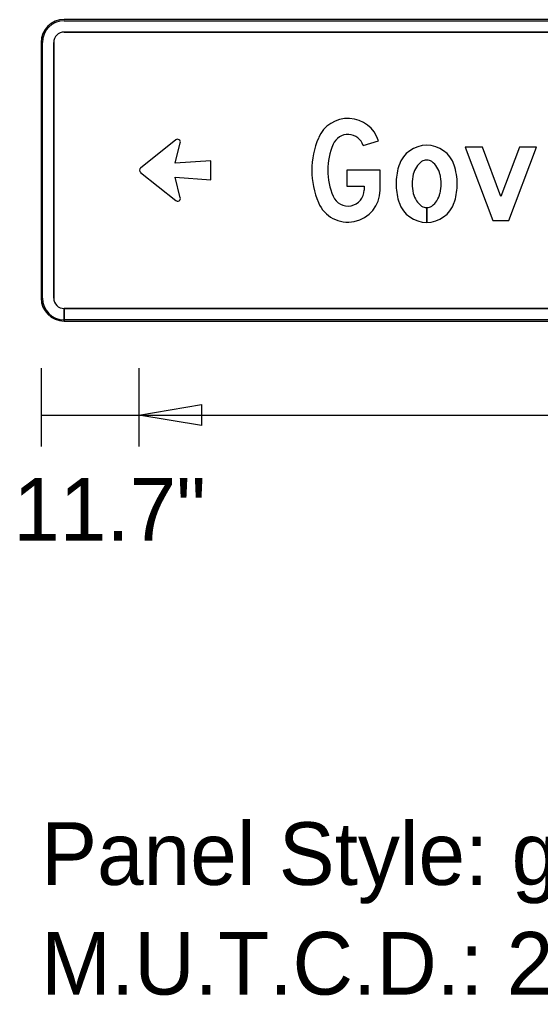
# Model space of a CAD drawing. Extents: x 1806251 to 1809821, y 414895 to 422886.
# Drawn here: x 1809676.789 to 1809677.412, y 415001.393 to 415002.561 of the extents above; entities that cross this region are included whole.
import ezdxf

# ---------------------------------------------------------------- set-up
doc = ezdxf.new("R2010")
doc.units = 0
for name, color, linetype in [('GSBWFILL', 7, 'Continuous'), ('GSCOLORFILL', 7, 'Continuous'), ('GSDIMS', 7, 'Continuous'), ('GSOUTLINE', 7, 'Continuous')]:
    doc.layers.add(name, color=color, linetype=linetype)

msp = doc.modelspace()

# ---------------------------------------------------------------- linework, layer by layer
at = {"layer": 'GSBWFILL'}
for p, q in [((1809678.3481, 415002.5611), (1809676.8421, 415002.5611)), ((1809676.8421, 415002.5461), (1809678.3481, 415002.5461)), ((1809676.8146, 415002.5336), (1809676.8146, 415002.2276)), ((1809676.8296, 415002.2276), (1809676.8296, 415002.5336)), ((1809677.2001, 415002.4101), (1809677.2184, 415002.416)), ((1809677.276, 415002.3359), (1809677.276, 415002.3182)), ((1809677.276, 415002.3182), (1809677.276, 415002.3359)), ((1809676.8421, 415002.2001), (1809676.8421, 415002.2151)), ((1809678.3481, 415002.2151), (1809676.8422, 415002.2151)), ((1809676.8422, 415002.2151), (1809676.8422, 415002.2001)), ((1809676.8422, 415002.2001), (1809678.3481, 415002.2001))]:
    msp.add_line(p, q, dxfattribs=at)
for points in [[(1809676.9756, 415002.4169), (1809676.9337, 415002.3833)], [(1809676.9811, 415002.3478), (1809676.9752, 415002.3722), (1809677.0178, 415002.3692), (1809677.0178, 415002.3921), (1809676.9752, 415002.3891), (1809676.9811, 415002.4135)], [(1809676.9337, 415002.378), (1809676.9756, 415002.3444)], [(1809677.1806, 415002.3806), (1809677.1806, 415002.3614), (1809677.201, 415002.3614), (1809677.201, 415002.3569)], [(1809677.2202, 415002.3569), (1809677.2202, 415002.3806), (1809677.1806, 415002.3806)]]:
    msp.add_lwpolyline(points, dxfattribs=at)
msp.add_lwpolyline([(1809677.3551, 415002.3206), (1809677.3745, 415002.3206), (1809677.4074, 415002.4082), (1809677.3869, 415002.4082), (1809677.3648, 415002.3494), (1809677.3427, 415002.4082), (1809677.3222, 415002.4082)], close=True, dxfattribs=at)
for centre, radius, start, end in [((1809676.8421, 415002.5336), 0.0275, 90, 180), ((1809676.8421, 415002.5336), 0.0125, 90, 180), ((1809676.8421, 415002.2276), 0.0275, 180, 270), ((1809676.8421, 415002.2276), 0.0125, 180, 270)]:
    msp.add_arc(centre, radius, start, end, dxfattribs=at)
for centre, major_axis, ratio, start_param, end_param in [((1809677.1818, 415002.4043), (0, 0.0384), 0.999993, 5.021999, 7.454324), ((1809677.1818, 415002.4043), (0, 0.0192), 0.999993, 5.021999, 7.454324), ((1809676.9778, 415002.4143), (-0.00345, 0), 0.986842, 2.906547, 5.394503), ((1809677.2379, 415002.3806), (0, 0.0993), 0.999993, 1.171139, 1.970454), ((1809677.2379, 415002.3806), (0, 0.0801), 0.999993, 1.171139, 1.970454), ((1809677.276, 415002.3757), (0, 0.0348), 0.999999, 5.038801, 7.52757), ((1809677.2942, 415002.3696), (0, 0.0541), 0.999999, 1.244385, 1.285035), ((1809677.2817, 415002.3735), (0, 0.0211), 0.999999, 0.596118, 1.022673), ((1809677.276, 415002.3819), (0, 0.0109), 0.999999, 0, 0.596118), ((1809677.276, 415002.3819), (0, 0.0109), 0.999999, 5.687067, 6.283185), ((1809677.2703, 415002.3735), (0, 0.0211), 0.999999, 5.260512, 5.687067), ((1809677.2325, 415002.3631), (0, 0.0801), 0.999999, 4.728048, 5.01381), ((1809676.9359, 415002.3807), (-0.00345, 0), 0.986842, 5.394503, 7.171867), ((1809677.3119, 415002.3644), (0, 0.0725), 0.999999, 1.285035, 1.570796), ((1809677.3051, 415002.3644), (0, 0.0465), 0.999999, 1.323101, 1.570796), ((1809677.2907, 415002.368), (0, 0.0317), 0.999999, 1.022673, 1.323101), ((1809677.2612, 415002.368), (0, 0.0317), 0.999999, 4.960084, 5.260512), ((1809677.2469, 415002.3644), (0, 0.0465), 0.999999, 4.712389, 4.960084), ((1809677.3119, 415002.3644), (0, 0.0725), 0.999999, 1.570796, 1.856558), ((1809677.3051, 415002.3644), (0, 0.0465), 0.999999, 1.570796, 1.818492), ((1809677.2469, 415002.3644), (0, 0.0465), 0.999999, 4.464694, 4.712389), ((1809677.2401, 415002.3644), (0, 0.0725), 0.999999, 4.426627, 4.712389), ((1809677.1818, 415002.3569), (0, 0.0384), 0.999993, 1.970454, 4.712389), ((1809677.1818, 415002.3569), (0, 0.0192), 0.999993, 1.970454, 4.712389), ((1809677.2907, 415002.3607), (0, 0.0317), 0.999999, 1.818492, 2.11892), ((1809677.2612, 415002.3607), (0, 0.0317), 0.999999, 4.164265, 4.464694), ((1809676.9778, 415002.3471), (-0.00345, 0), 0.986842, 0.888682, 3.376638), ((1809677.2942, 415002.3592), (0, 0.0541), 0.999999, 1.856558, 1.897208), ((1809677.276, 415002.353), (0, 0.0348), 0.999999, 1.897208, 3.141593), ((1809677.2817, 415002.3552), (0, 0.0211), 0.999999, 2.11892, 2.545474), ((1809677.276, 415002.353), (0, 0.0348), 0.999999, 3.141765, 4.385977), ((1809677.2703, 415002.3552), (0, 0.0211), 0.999999, 3.737711, 4.164265), ((1809677.2577, 415002.3592), (0, 0.0541), 0.999999, 4.385977, 4.426627), ((1809677.276, 415002.3468), (0, 0.0109), 0.999999, 2.545474, 3.141593), ((1809677.276, 415002.3468), (0, 0.0109), 0.999999, 3.142141, 3.737711)]:
    msp.add_ellipse(centre, major_axis=major_axis, ratio=ratio, start_param=start_param, end_param=end_param, dxfattribs=at)
at = {"layer": 'GSCOLORFILL'}
for p, q in [((1809678.3481, 415002.5611), (1809676.8421, 415002.5611)), ((1809678.3481, 415002.5611), (1809676.8421, 415002.5611)), ((1809678.3481, 415002.5611), (1809676.8421, 415002.5611)), ((1809676.8421, 415002.5596), (1809678.3481, 415002.5596)), ((1809676.8421, 415002.5461), (1809678.3481, 415002.5461)), ((1809676.8146, 415002.5336), (1809676.8146, 415002.2276)), ((1809676.8146, 415002.5336), (1809676.8146, 415002.2276)), ((1809676.8146, 415002.5336), (1809676.8146, 415002.2276)), ((1809676.8161, 415002.2276), (1809676.8161, 415002.5336)), ((1809676.8296, 415002.2276), (1809676.8296, 415002.5336)), ((1809677.2001, 415002.4101), (1809677.2184, 415002.416)), ((1809677.276, 415002.3359), (1809677.276, 415002.3182)), ((1809677.276, 415002.3182), (1809677.276, 415002.3359)), ((1809676.8421, 415002.2001), (1809676.8421, 415002.2151)), ((1809678.3481, 415002.2151), (1809676.8422, 415002.2151)), ((1809676.8422, 415002.2151), (1809676.8422, 415002.2001)), ((1809676.8421, 415002.2001), (1809676.8421, 415002.2016)), ((1809678.3481, 415002.2016), (1809676.8421, 415002.2016)), ((1809676.8421, 415002.2016), (1809676.8421, 415002.2001)), ((1809676.8421, 415002.2001), (1809678.3481, 415002.2001)), ((1809676.8421, 415002.2001), (1809678.3481, 415002.2001)), ((1809676.8422, 415002.2001), (1809678.3481, 415002.2001))]:
    msp.add_line(p, q, dxfattribs=at)
for points in [[(1809676.9756, 415002.4169), (1809676.9337, 415002.3833)], [(1809676.9811, 415002.3478), (1809676.9752, 415002.3722), (1809677.0178, 415002.3692), (1809677.0178, 415002.3921), (1809676.9752, 415002.3891), (1809676.9811, 415002.4135)], [(1809676.9337, 415002.378), (1809676.9756, 415002.3444)], [(1809677.1806, 415002.3806), (1809677.1806, 415002.3614), (1809677.201, 415002.3614), (1809677.201, 415002.3569)], [(1809677.2202, 415002.3569), (1809677.2202, 415002.3806), (1809677.1806, 415002.3806)]]:
    msp.add_lwpolyline(points, dxfattribs=at)
msp.add_lwpolyline([(1809677.3551, 415002.3206), (1809677.3745, 415002.3206), (1809677.4074, 415002.4082), (1809677.3869, 415002.4082), (1809677.3648, 415002.3494), (1809677.3427, 415002.4082), (1809677.3222, 415002.4082)], close=True, dxfattribs=at)
for centre, radius, start, end in [((1809676.8421, 415002.5336), 0.0275, 90, 180), ((1809676.8421, 415002.5336), 0.0275, 90, 180), ((1809676.8421, 415002.5336), 0.0275, 90, 180), ((1809676.8421, 415002.5336), 0.026, 90, 180), ((1809676.8421, 415002.5336), 0.0125, 90, 180), ((1809676.8421, 415002.2276), 0.0275, 180, 270), ((1809676.8421, 415002.2276), 0.0275, 180, 270), ((1809676.8421, 415002.2276), 0.0275, 180, 270), ((1809676.8421, 415002.2276), 0.026, 180, 270), ((1809676.8421, 415002.2276), 0.0125, 180, 270)]:
    msp.add_arc(centre, radius, start, end, dxfattribs=at)
for centre, major_axis, ratio, start_param, end_param in [((1809677.1818, 415002.4043), (0, 0.0384), 0.999993, 5.021999, 7.454324), ((1809677.1818, 415002.4043), (0, 0.0192), 0.999993, 5.021999, 7.454324), ((1809676.9778, 415002.4143), (-0.00345, 0), 0.986842, 2.906547, 5.394503), ((1809677.2379, 415002.3806), (0, 0.0993), 0.999993, 1.171139, 1.970454), ((1809677.2379, 415002.3806), (0, 0.0801), 0.999993, 1.171139, 1.970454), ((1809677.276, 415002.3757), (0, 0.0348), 0.999999, 5.038801, 7.52757), ((1809677.2942, 415002.3696), (0, 0.0541), 0.999999, 1.244385, 1.285035), ((1809677.2817, 415002.3735), (0, 0.0211), 0.999999, 0.596118, 1.022673), ((1809677.276, 415002.3819), (0, 0.0109), 0.999999, 0, 0.596118), ((1809677.276, 415002.3819), (0, 0.0109), 0.999999, 5.687067, 6.283185), ((1809677.2703, 415002.3735), (0, 0.0211), 0.999999, 5.260512, 5.687067), ((1809677.2325, 415002.3631), (0, 0.0801), 0.999999, 4.728048, 5.01381), ((1809676.9359, 415002.3807), (-0.00345, 0), 0.986842, 5.394503, 7.171867), ((1809677.3119, 415002.3644), (0, 0.0725), 0.999999, 1.285035, 1.570796), ((1809677.3051, 415002.3644), (0, 0.0465), 0.999999, 1.323101, 1.570796), ((1809677.2907, 415002.368), (0, 0.0317), 0.999999, 1.022673, 1.323101), ((1809677.2612, 415002.368), (0, 0.0317), 0.999999, 4.960084, 5.260512), ((1809677.2469, 415002.3644), (0, 0.0465), 0.999999, 4.712389, 4.960084), ((1809677.3119, 415002.3644), (0, 0.0725), 0.999999, 1.570796, 1.856558), ((1809677.3051, 415002.3644), (0, 0.0465), 0.999999, 1.570796, 1.818492), ((1809677.2469, 415002.3644), (0, 0.0465), 0.999999, 4.464694, 4.712389), ((1809677.2401, 415002.3644), (0, 0.0725), 0.999999, 4.426627, 4.712389), ((1809677.1818, 415002.3569), (0, 0.0384), 0.999993, 1.970454, 4.712389), ((1809677.1818, 415002.3569), (0, 0.0192), 0.999993, 1.970454, 4.712389), ((1809677.2907, 415002.3607), (0, 0.0317), 0.999999, 1.818492, 2.11892), ((1809677.2612, 415002.3607), (0, 0.0317), 0.999999, 4.164265, 4.464694), ((1809676.9778, 415002.3471), (-0.00345, 0), 0.986842, 0.888682, 3.376638), ((1809677.2942, 415002.3592), (0, 0.0541), 0.999999, 1.856558, 1.897208), ((1809677.276, 415002.353), (0, 0.0348), 0.999999, 1.897208, 3.141593), ((1809677.2817, 415002.3552), (0, 0.0211), 0.999999, 2.11892, 2.545474), ((1809677.276, 415002.353), (0, 0.0348), 0.999999, 3.141765, 4.385977), ((1809677.2703, 415002.3552), (0, 0.0211), 0.999999, 3.737711, 4.164265), ((1809677.2577, 415002.3592), (0, 0.0541), 0.999999, 4.385977, 4.426627), ((1809677.276, 415002.3468), (0, 0.0109), 0.999999, 2.545474, 3.141593), ((1809677.276, 415002.3468), (0, 0.0109), 0.999999, 3.142141, 3.737711)]:
    msp.add_ellipse(centre, major_axis=major_axis, ratio=ratio, start_param=start_param, end_param=end_param, dxfattribs=at)
at = {"layer": 'GSDIMS'}
for p, q in [((1809676.8146, 415002.1438), (1809676.8146, 415002.0501)), ((1809676.9316, 415002.1438), (1809676.9316, 415002.0501)), ((1809676.9316, 415002.1438), (1809676.9316, 415002.0501)), ((1809676.8146, 415002.0876), (1809676.9316, 415002.0876)), ((1809676.9316, 415002.0876), (1809678.2706, 415002.0876))]:
    msp.add_line(p, q, dxfattribs=at)
msp.add_lwpolyline([(1809676.9316, 415002.0876), (1809677.0066, 415002.1001), (1809677.0066, 415002.0751)], close=True, dxfattribs=at)
at = {"layer": 'GSOUTLINE'}
for p, q in [((1809678.3481, 415002.5611), (1809676.8421, 415002.5611)), ((1809678.3481, 415002.5461), (1809676.8421, 415002.5461)), ((1809676.8146, 415002.5336), (1809676.8146, 415002.2276)), ((1809676.8296, 415002.5336), (1809676.8296, 415002.2276)), ((1809677.2001, 415002.4101), (1809677.2184, 415002.416)), ((1809676.8421, 415002.2151), (1809678.3481, 415002.2151)), ((1809676.8421, 415002.2001), (1809678.3481, 415002.2001))]:
    msp.add_line(p, q, dxfattribs=at)
for points in [[(1809676.9756, 415002.4169), (1809676.9337, 415002.3833)], [(1809676.9811, 415002.3478), (1809676.9752, 415002.3722), (1809677.0178, 415002.3692), (1809677.0178, 415002.3921), (1809676.9752, 415002.3891), (1809676.9811, 415002.4135)], [(1809676.9337, 415002.378), (1809676.9756, 415002.3444)], [(1809677.1806, 415002.3806), (1809677.1806, 415002.3614), (1809677.201, 415002.3614), (1809677.201, 415002.3569)], [(1809677.2202, 415002.3569), (1809677.2202, 415002.3806), (1809677.1806, 415002.3806)]]:
    msp.add_lwpolyline(points, dxfattribs=at)
msp.add_lwpolyline([(1809677.3551, 415002.3206), (1809677.3745, 415002.3206), (1809677.4074, 415002.4082), (1809677.3869, 415002.4082), (1809677.3648, 415002.3494), (1809677.3427, 415002.4082), (1809677.3222, 415002.4082)], close=True, dxfattribs=at)
for centre, radius, start, end in [((1809676.8421, 415002.5336), 0.0275, 90, 180), ((1809676.8421, 415002.5336), 0.0125, 90, 180), ((1809676.8421, 415002.2276), 0.0275, 180, 270), ((1809676.8421, 415002.2276), 0.0125, 180, 270)]:
    msp.add_arc(centre, radius, start, end, dxfattribs=at)
for centre, major_axis, ratio, start_param, end_param in [((1809677.1818, 415002.4043), (0, 0.0384), 0.999993, 5.021999, 7.454324), ((1809677.1818, 415002.4043), (0, 0.0192), 0.999993, 5.021999, 7.454324), ((1809676.9778, 415002.4143), (-0.00345, 0), 0.986842, 2.906547, 5.394503), ((1809677.2379, 415002.3806), (0, 0.0993), 0.999993, 1.171139, 1.970454), ((1809677.2379, 415002.3806), (0, 0.0801), 0.999993, 1.171139, 1.970454), ((1809677.276, 415002.3757), (0, 0.0348), 0.999999, 5.038801, 7.52757), ((1809677.2942, 415002.3696), (0, 0.0541), 0.999999, 1.244385, 1.285035), ((1809677.2817, 415002.3735), (0, 0.0211), 0.999999, 0.596118, 1.022673), ((1809677.276, 415002.3819), (0, 0.0109), 0.999999, 0, 0.596118), ((1809677.276, 415002.3819), (0, 0.0109), 0.999999, 5.687067, 6.283185), ((1809677.2703, 415002.3735), (0, 0.0211), 0.999999, 5.260512, 5.687067), ((1809677.2325, 415002.3631), (0, 0.0801), 0.999999, 4.728048, 5.01381), ((1809676.9359, 415002.3807), (-0.00345, 0), 0.986842, 5.394503, 7.171867), ((1809677.3119, 415002.3644), (0, 0.0725), 0.999999, 1.285035, 1.570796), ((1809677.3051, 415002.3644), (0, 0.0465), 0.999999, 1.323101, 1.570796), ((1809677.2907, 415002.368), (0, 0.0317), 0.999999, 1.022673, 1.323101), ((1809677.2612, 415002.368), (0, 0.0317), 0.999999, 4.960084, 5.260512), ((1809677.2469, 415002.3644), (0, 0.0465), 0.999999, 4.712389, 4.960084), ((1809677.3119, 415002.3644), (0, 0.0725), 0.999999, 1.570796, 1.856558), ((1809677.3051, 415002.3644), (0, 0.0465), 0.999999, 1.570796, 1.818492), ((1809677.2469, 415002.3644), (0, 0.0465), 0.999999, 4.464694, 4.712389), ((1809677.2401, 415002.3644), (0, 0.0725), 0.999999, 4.426627, 4.712389), ((1809677.1818, 415002.3569), (0, 0.0384), 0.999993, 1.970454, 4.712389), ((1809677.1818, 415002.3569), (0, 0.0192), 0.999993, 1.970454, 4.712389), ((1809677.2907, 415002.3607), (0, 0.0317), 0.999999, 1.818492, 2.11892), ((1809677.2612, 415002.3607), (0, 0.0317), 0.999999, 4.164265, 4.464694), ((1809676.9778, 415002.3471), (-0.00345, 0), 0.986842, 0.888682, 3.376638), ((1809677.2942, 415002.3592), (0, 0.0541), 0.999999, 1.856558, 1.897208), ((1809677.276, 415002.353), (0, 0.0348), 0.999999, 1.897208, 4.385977), ((1809677.2817, 415002.3552), (0, 0.0211), 0.999999, 2.11892, 2.545474), ((1809677.2703, 415002.3552), (0, 0.0211), 0.999999, 3.737711, 4.164265), ((1809677.2577, 415002.3592), (0, 0.0541), 0.999999, 4.385977, 4.426627), ((1809677.276, 415002.3468), (0, 0.0109), 0.999999, 2.545474, 3.141593), ((1809677.276, 415002.3468), (0, 0.0109), 0.999999, 3.141593, 3.737711)]:
    msp.add_ellipse(centre, major_axis=major_axis, ratio=ratio, start_param=start_param, end_param=end_param, dxfattribs=at)

# ---------------------------------------------------------------- texts
at = {"layer": 'GSDIMS'}
for s, p in [('11.7"', (1809676.7811, 415001.9371)), ('Panel Style: guide_con_destination.ssi', (1809676.8146, 415001.5251)), ('M.U.T.C.D.: 2009 Edition', (1809676.8146, 415001.3938))]:
    msp.add_text(s, height=0.075, dxfattribs=at).set_placement(p)

doc.saveas('drawing.dxf')
